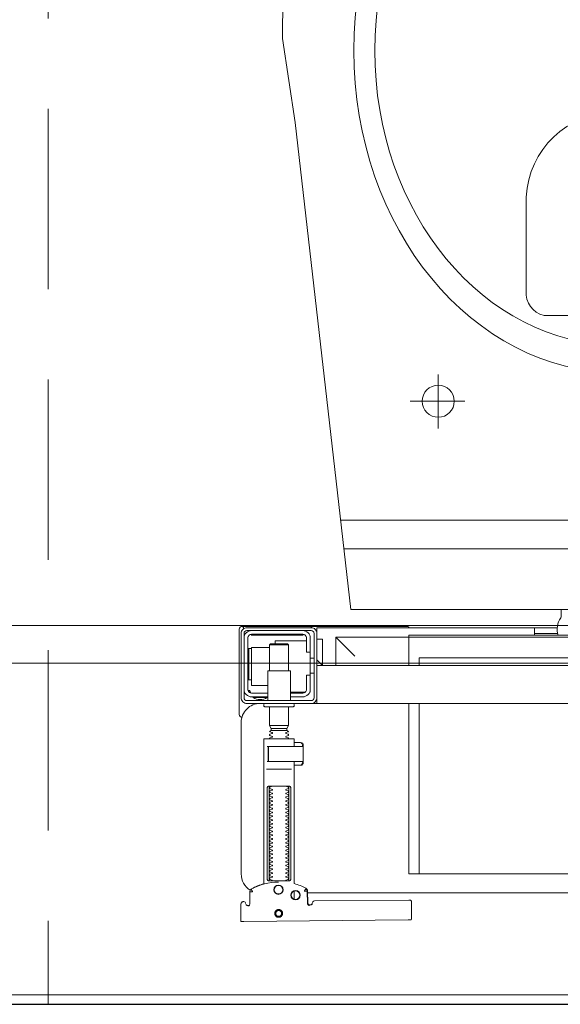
# Model space of a CAD drawing. Header units: millimetres. Extents: x 23192 to 177760, y -399809 to -79279.
# Tile 459 of 656: x 60384 to 60412, y -194641 to -194589. Entities that reach past the tile are written whole.
import ezdxf

# ---------------------------------------------------------------- set-up
doc = ezdxf.new("R2010")
doc.units = ezdxf.units.MM
doc.linetypes.add('DASHDOT', pattern=[25.4, 12.7, -6.35, 0, -6.35])
doc.linetypes.add('HIDDEN2', pattern=[4.7625, 3.175, -1.5875])
doc.layers.get('0').update_dxf_attribs({"lineweight": 0})
for name, color, linetype, lineweight in [('!! 0_ Istn-sciany', 3, 'Continuous', 30), ('!! 0_Osie', 1, 'DASHDOT', 13), ('!! 2 ZABUDOWA GK-MDF', 54, 'Continuous', 13), ('!! 2_wypos-sanitarne', 240, 'Continuous', 9), ('0-osie-liniA', 14, 'DASHDOT', 5)]:
    doc.layers.add(name, color=color, linetype=linetype, lineweight=lineweight)
doc.layers.add('!! 2_WYBURZENIA DO REMONTU', color=7, linetype='Continuous', lineweight=0, true_color=0x4d4d4d, plot=False)
doc.layers.add('!!_@ wypos sanit nd', color=7, linetype='Continuous', lineweight=0, plot=False)

# ---------------------------------------------------------------- blocks, each defined once
blk = doc.blocks.new('A$C5ec76950')
at = {"lineweight": 0}
for p, q in [((-142.1, 0), (-171.53, -257.05)), ((-142.1, 0), (142.1, 0)), ((142.1, 0), (171.53, -257.05)), ((-145.77, -32), (145.77, -32)), ((-147.48, -47), (147.48, -47)), ((-104.1, -109.84), (-104.1, -95.39)), ((95.9, -109.84), (95.9, -95.39)), ((-104.1, -109.84), (-118.2, -109.84)), ((-104.1, -109.84), (-89.27, -109.84)), ((-104.1, -109.84), (-104.1, -124.06)), ((95.9, -109.84), (81.8, -109.84)), ((95.9, -109.84), (110.73, -109.84)), ((95.9, -109.84), (95.9, -124.06)), ((-34.99, -155.14), (40.01, -155.14)), ((-44.4, -168.12), (-44.4, -217.67)), ((49.42, -168.12), (49.42, -217.67)), ((-171.53, -257.05), (-178.21, -301.4)), ((171.53, -257.05), (178.21, -301.4)), ((-178.21, -301.4), (-177.65, -346.92)), ((178.21, -301.4), (177.65, -346.92)), ((-141.95, -305), (-140.95, -305)), ((-177.65, -346.92), (-175.08, -360.84)), ((177.65, -346.92), (175.08, -360.84)), ((-175.08, -360.84), (-171.16, -375.27)), ((175.08, -360.84), (171.16, -375.27)), ((-171.16, -375.27), (-166.01, -389.33)), ((171.16, -375.27), (166.01, -389.33)), ((-166.01, -389.33), (-159.69, -402.91)), ((166.01, -389.33), (159.69, -402.91)), ((-159.69, -402.91), (-152.23, -415.93)), ((159.69, -402.91), (152.23, -415.93)), ((-152.23, -415.93), (-143.69, -428.28)), ((152.23, -415.93), (143.69, -428.28)), ((-143.69, -428.28), (-134.13, -439.88)), ((143.69, -428.28), (134.13, -439.88)), ((-134.13, -439.88), (-117.71, -455.96)), ((134.13, -439.88), (117.71, -455.96)), ((-117.71, -455.96), (-100.01, -469.4)), ((117.71, -455.96), (100.01, -469.4)), ((-100.01, -469.4), (-87.1, -477.25)), ((100.01, -469.4), (87.1, -477.25)), ((-87.1, -477.25), (-65.38, -487.74)), ((87.1, -477.25), (65.38, -487.74)), ((-65.38, -487.74), (-50.7, -492.46)), ((65.38, -487.74), (50.7, -492.46)), ((-50.7, -492.46), (-30.19, -497.25)), ((50.7, -492.46), (30.19, -497.25)), ((-30.19, -497.25), (-15.15, -499.23)), ((30.19, -497.25), (15.15, -499.23)), ((-15.15, -499.23), (0, -499.95)), ((15.15, -499.23), (0, -499.95))]:
    blk.add_line(p, q, dxfattribs=at)
for centre, radius, start, end in [((-32.44, -166.89), 12.02, 102.2339, 185.8899), ((37.46, -166.89), 12.02, 354.1101, 77.7661), ((2.51, -215.37), 46.97, 182.8022, 357.1978)]:
    blk.add_arc(centre, radius, start, end, dxfattribs=at)
for centre in [(-104.1, -109.84), (95.9, -109.84)]:
    blk.add_ellipse(centre, major_axis=(5.99, 5.99), ratio=1, start_param=5.497787, end_param=11.780972, dxfattribs=at)
for major_axis, ratio in [((0, -170), 0.823529), ((0, -155.45), 0.829092)]:
    blk.add_ellipse((0.54, -295), major_axis=major_axis, ratio=ratio, dxfattribs=at)
blk = doc.blocks.new('A$Cff2eaf8b')
for points in [[(0.16424, 0.07378), (0.16327, 0.07377), (0.16304, 0.07374), (0.16282, 0.07366), (0.16262, 0.07353), (0.16265, 0.07357), (0.16258, 0.07337), (0.16257, 0.07317, -0.157432), (0.16238, 0.07258), (0.1621, 0.07218, -0.241147), (0.16129, 0.07175), (0.1115, 0.07128), (0.11133, 0.07127), (0.11119, 0.07127), (0.11107, 0.07127), (0.11094, 0.07128), (0.11078, 0.0713), (0.11062, 0.07135), (0.11047, 0.07143), (0.11033, 0.07153), (0.11022, 0.07165), (0.11012, 0.07179), (0.11005, 0.07194), (0.11001, 0.0721), (0.10999, 0.07227), (0.10995, 0.08127), (0.11022, 0.08166)], [(0.19647, 0.0744), (0.19626, 0.07438), (0.19604, 0.0743), (0.19585, 0.07417), (0.19566, 0.07396, 0.132231), (0.19551, 0.07346), (0.19546, 0.06691)], [(0.19768, 0.0731, 0.415336), (0.19869, 0.07211)], [(0.19885, 0.07212), (0.19898, 0.07212), (0.19912, 0.07213), (0.19927, 0.07216), (0.1994, 0.07222), (0.19953, 0.07229), (0.19965, 0.07238), (0.19975, 0.07248), (0.20007, 0.07294, 0.158481), (0.20025, 0.07353)], [(0.18031, 0.06175, 0.125713), (0.19466, 0.06556, 0.121439), (0.19519, 0.06605, -0.262119), (0.2, 0.0575), (0.2, -0.0225, -0.414214), (0.19, -0.0325), (0.18751, -0.0325, 0.405519), (0.188, -0.032), (0.188, -0.0313, 0.414214), (0.1875, -0.0308), (0.1725, -0.0308, 0.414214), (0.172, -0.0313), (0.172, -0.032, 0.405519), (0.17249, -0.0325, 0.001664), (0.15993, -0.0325)], [(0.172, -0.00986), (0.172, -0.01366, 0.414214), (0.1722, -0.01386), (0.18462, -0.01386), (0.1878, -0.01386, 0.414214), (0.188, -0.01366), (0.188, 0.06267), (0.18885, 0.06292), (0.18969, 0.06319), (0.19052, 0.0635), (0.19134, 0.06382), (0.19215, 0.06417), (0.19295, 0.06454), (0.19374, 0.06494), (0.19456, 0.06538), (0.19464, 0.06544), (0.19473, 0.0655), (0.19481, 0.06557), (0.19488, 0.06564), (0.19495, 0.06572), (0.19502, 0.06581)], [(0.17647, 0.01114, 0.182836), (0.17636, 0.01123), (0.17515, 0.01163, 0.050055), (0.175, 0.0119), (0.175, 0.01218, 0.050055), (0.17515, 0.01244), (0.17636, 0.01285, 0.719897), (0.17636, 0.01323), (0.17515, 0.01363, 0.050055), (0.175, 0.0139), (0.175, 0.01418, 0.050055), (0.17515, 0.01444), (0.17636, 0.01485, 0.719897), (0.17636, 0.01523), (0.17515, 0.01563, 0.050055), (0.175, 0.0159), (0.175, 0.01618, 0.050055), (0.17515, 0.01644), (0.17636, 0.01685, 0.719897), (0.17636, 0.01723), (0.17515, 0.01763, 0.050055), (0.175, 0.0179), (0.175, 0.01818, 0.050055), (0.17515, 0.01844), (0.17636, 0.01885, 0.719897), (0.17636, 0.01923), (0.17515, 0.01963, 0.050055), (0.175, 0.0199), (0.175, 0.02018, 0.050055), (0.17515, 0.02044), (0.17636, 0.02085, 0.719897), (0.17636, 0.02123), (0.17515, 0.02163, 0.050055), (0.175, 0.0219), (0.175, 0.02218, 0.050055), (0.17515, 0.02244), (0.17636, 0.02285, 0.719897), (0.17636, 0.02323), (0.17515, 0.02363, 0.050055), (0.175, 0.0239), (0.175, 0.02418, 0.050055), (0.17515, 0.02444), (0.17636, 0.02485, 0.719897), (0.17636, 0.02523), (0.17515, 0.02563, 0.050055), (0.175, 0.0259), (0.175, 0.02618, 0.050055), (0.17515, 0.02644), (0.17636, 0.02685, 0.719897), (0.17636, 0.02723), (0.17515, 0.02763, 0.050055), (0.175, 0.0279), (0.175, 0.02818, 0.050055), (0.17515, 0.02844), (0.17636, 0.02885, 0.719897), (0.17636, 0.02923), (0.17515, 0.02963, 0.050055), (0.175, 0.0299), (0.175, 0.03018, 0.050055), (0.17515, 0.03044), (0.17636, 0.03085, 0.719897), (0.17636, 0.03123), (0.17515, 0.03163, 0.050055), (0.175, 0.0319), (0.175, 0.03218, 0.050055), (0.17515, 0.03244), (0.17636, 0.03285, 0.719897), (0.17636, 0.03323), (0.17515, 0.03363, 0.050055), (0.175, 0.0339), (0.175, 0.03418, 0.050055), (0.17515, 0.03444), (0.17636, 0.03485, 0.719897), (0.17636, 0.03523), (0.17515, 0.03563, 0.050055), (0.175, 0.0359), (0.175, 0.03618, 0.050055), (0.17515, 0.03644), (0.17636, 0.03685, 0.719897), (0.17636, 0.03723), (0.17515, 0.03763, 0.050055), (0.175, 0.0379), (0.175, 0.03818, 0.050055), (0.17515, 0.03844), (0.17636, 0.03885, 0.719897), (0.17636, 0.03923), (0.17515, 0.03963, 0.050055), (0.175, 0.0399), (0.175, 0.04018, 0.050055), (0.17515, 0.04044), (0.17636, 0.04085, 0.719897), (0.17636, 0.04123), (0.17515, 0.04163, 0.050055), (0.175, 0.0419), (0.175, 0.04218, 0.050055), (0.17515, 0.04244), (0.17636, 0.04285, 0.719897), (0.17636, 0.04323), (0.17515, 0.04363, 0.050055), (0.175, 0.0439), (0.175, 0.04418, 0.050055), (0.17515, 0.04444), (0.17636, 0.04485, 0.719897), (0.17636, 0.04523), (0.17515, 0.04563, 0.050055), (0.175, 0.0459), (0.175, 0.04618, 0.050055), (0.17515, 0.04644), (0.17636, 0.04685, 0.719897), (0.17636, 0.04723), (0.17515, 0.04763, 0.050055), (0.175, 0.0479), (0.175, 0.04818, 0.050055), (0.17515, 0.04844), (0.17636, 0.04885, 0.719897), (0.17636, 0.04923), (0.17515, 0.04963, 0.050055), (0.175, 0.0499), (0.175, 0.05018, 0.050055), (0.17515, 0.05044), (0.17636, 0.05085, 0.719897), (0.17636, 0.05123), (0.17515, 0.05163, 0.050055), (0.175, 0.0519), (0.175, 0.05218, 0.050055), (0.17515, 0.05244), (0.17636, 0.05285, 0.719897), (0.17636, 0.05323), (0.17515, 0.05363, 0.050055), (0.175, 0.0539), (0.175, 0.05418, 0.050055), (0.17515, 0.05444), (0.17636, 0.05485, 0.719897), (0.17636, 0.05523), (0.17515, 0.05563, 0.050055), (0.175, 0.0559), (0.175, 0.05618, 0.050055), (0.17515, 0.05644), (0.17636, 0.05685, 0.719897), (0.17636, 0.05723), (0.17515, 0.05763, 0.050055), (0.175, 0.0579), (0.175, 0.05818, 0.050055), (0.17515, 0.05844), (0.17636, 0.05885, 0.719897), (0.17636, 0.05923), (0.17515, 0.05963, 0.050055), (0.175, 0.0599), (0.175, 0.06018, 0.050055), (0.17515, 0.06044), (0.17636, 0.06085, 0.474594), (0.17647, 0.06114)], [(0.18353, 0.06114, 0.474594), (0.18364, 0.06085), (0.18485, 0.06044, 0.050055), (0.185, 0.06018), (0.185, 0.0599, 0.050055), (0.18485, 0.05963), (0.18364, 0.05923, 0.719897), (0.18364, 0.05885), (0.18485, 0.05844, 0.050055), (0.185, 0.05818), (0.185, 0.0579, 0.050055), (0.18485, 0.05763), (0.18364, 0.05723, 0.719897), (0.18364, 0.05685), (0.18485, 0.05644, 0.050055), (0.185, 0.05618), (0.185, 0.0559, 0.050055), (0.18485, 0.05563), (0.18364, 0.05523, 0.719897), (0.18364, 0.05485), (0.18485, 0.05444, 0.050055), (0.185, 0.05418), (0.185, 0.0539, 0.050055), (0.18485, 0.05363), (0.18364, 0.05323, 0.719897), (0.18364, 0.05285), (0.18485, 0.05244, 0.050055), (0.185, 0.05218), (0.185, 0.0519, 0.050055), (0.18485, 0.05163), (0.18364, 0.05123, 0.719897), (0.18364, 0.05085), (0.18485, 0.05044, 0.050055), (0.185, 0.05018), (0.185, 0.0499, 0.050055), (0.18485, 0.04963), (0.18364, 0.04923, 0.719897), (0.18364, 0.04885), (0.18485, 0.04844, 0.050055), (0.185, 0.04818), (0.185, 0.0479, 0.050055), (0.18485, 0.04763), (0.18364, 0.04723, 0.719897), (0.18364, 0.04685), (0.18485, 0.04644, 0.050055), (0.185, 0.04618), (0.185, 0.0459, 0.050055), (0.18485, 0.04563), (0.18364, 0.04523, 0.719897), (0.18364, 0.04485), (0.18485, 0.04444, 0.050055), (0.185, 0.04418), (0.185, 0.0439, 0.050055), (0.18485, 0.04363), (0.18364, 0.04323, 0.719897), (0.18364, 0.04285), (0.18485, 0.04244, 0.050055), (0.185, 0.04218), (0.185, 0.0419, 0.050055), (0.18485, 0.04163), (0.18364, 0.04123, 0.719897), (0.18364, 0.04085), (0.18485, 0.04044, 0.050055), (0.185, 0.04018), (0.185, 0.0399, 0.050055), (0.18485, 0.03963), (0.18364, 0.03923, 0.719897), (0.18364, 0.03885), (0.18485, 0.03844, 0.050055), (0.185, 0.03818), (0.185, 0.0379, 0.050055), (0.18485, 0.03763), (0.18364, 0.03723, 0.719897), (0.18364, 0.03685), (0.18485, 0.03644, 0.050055), (0.185, 0.03618), (0.185, 0.0359, 0.050055), (0.18485, 0.03563), (0.18364, 0.03523, 0.719897), (0.18364, 0.03485), (0.18485, 0.03444, 0.050055), (0.185, 0.03418), (0.185, 0.0339, 0.050055), (0.18485, 0.03363), (0.18364, 0.03323, 0.719897), (0.18364, 0.03285), (0.18485, 0.03244, 0.050055), (0.185, 0.03218), (0.185, 0.0319, 0.050055), (0.18485, 0.03163), (0.18364, 0.03123, 0.719897), (0.18364, 0.03085), (0.18485, 0.03044, 0.050055), (0.185, 0.03018), (0.185, 0.0299, 0.050055), (0.18485, 0.02963), (0.18364, 0.02923, 0.719897), (0.18364, 0.02885), (0.18485, 0.02844, 0.050055), (0.185, 0.02818), (0.185, 0.0279, 0.050055), (0.18485, 0.02763), (0.18364, 0.02723, 0.719897), (0.18364, 0.02685), (0.18485, 0.02644, 0.050055), (0.185, 0.02618), (0.185, 0.0259, 0.050055), (0.18485, 0.02563), (0.18364, 0.02523, 0.719897), (0.18364, 0.02485), (0.18485, 0.02444, 0.050055), (0.185, 0.02418), (0.185, 0.0239, 0.050055), (0.18485, 0.02363), (0.18364, 0.02323, 0.719897), (0.18364, 0.02285), (0.18485, 0.02244, 0.050055), (0.185, 0.02218), (0.185, 0.0219, 0.050055), (0.18485, 0.02163), (0.18364, 0.02123, 0.719897), (0.18364, 0.02085), (0.18485, 0.02044, 0.050055), (0.185, 0.02018), (0.185, 0.0199, 0.050055), (0.18485, 0.01963), (0.18364, 0.01923, 0.719897), (0.18364, 0.01885), (0.18485, 0.01844, 0.050055), (0.185, 0.01818), (0.185, 0.0179, 0.050055), (0.18485, 0.01763), (0.18364, 0.01723, 0.719897), (0.18364, 0.01685), (0.18485, 0.01644, 0.050055), (0.185, 0.01618), (0.185, 0.0159, 0.050055), (0.18485, 0.01563), (0.18364, 0.01523, 0.719897), (0.18364, 0.01485), (0.18485, 0.01444, 0.050055), (0.185, 0.01418), (0.185, 0.0139, 0.050055), (0.18485, 0.01363), (0.18364, 0.01323, 0.719897), (0.18364, 0.01285), (0.18485, 0.01244, 0.050055), (0.185, 0.01218), (0.185, 0.0119, 0.050055), (0.18485, 0.01163), (0.18364, 0.01123, 0.182836), (0.18353, 0.01114)], [(0.18575, -0.00966), (0.18575, -0.00207), (0.18572, -0.00196), (0.18564, -0.00189), (0.18554, -0.00186), (0.18565, -0.00188), (0.18573, -0.00194), (0.18577, -0.00204), (0.18577, -0.00966), (0.18574, -0.00977), (0.18566, -0.00984), (0.18547, -0.00986), (0.18558, -0.00981), (0.18563, -0.00966), (0.18563, -0.00206), (0.18557, -0.00191), (0.18547, -0.00186), (0.16743, -0.00186, 0.414214), (0.16723, -0.00206), (0.16723, -0.00966, 0.414214), (0.16743, -0.00986), (0.18547, -0.00986)], [(0.18555, -0.00986, 0.414213), (0.18575, -0.00966), (0.18575, -0.00207), (0.18575, -0.00966), (0.18572, -0.00977), (0.18564, -0.00984), (0.18554, -0.00986)], [(0.175, -0.01382), (0.175, -0.01406, -0.050055), (0.17515, -0.01432), (0.17636, -0.01473, -0.719897), (0.17636, -0.01511), (0.17515, -0.01552, -0.050055), (0.175, -0.01578), (0.175, -0.01606, -0.050055), (0.17515, -0.01632), (0.17636, -0.01673, -0.719897), (0.17636, -0.01711), (0.17515, -0.01752, -0.050055), (0.175, -0.01778), (0.1759, -0.0183), (0.1759, -0.01936), (0.175, -0.02092), (0.175, -0.0308)], [(0.185, -0.01382), (0.185, -0.01406, 0.050055), (0.18485, -0.01432), (0.18364, -0.01473, 0.719897), (0.18364, -0.01511), (0.18485, -0.01552, 0.050055), (0.185, -0.01578), (0.185, -0.01606, 0.050055), (0.18485, -0.01632), (0.18364, -0.01673, 0.719897), (0.18364, -0.01711), (0.18485, -0.01752, 0.050055), (0.185, -0.01778), (0.1841, -0.0183), (0.1841, -0.01936), (0.185, -0.02092), (0.185, -0.0308)], [(0.2001, -0.02534, 0.126559), (0.19961, -0.02525)], [(0.20099, -0.02671, 0.198909), (0.20055, -0.02564, 0.091301), (0.2001, -0.02534)], [(0.16379, -0.0385), (0.1635, -0.0385), (0.1635, -0.04, -0.414214), (0.1675, -0.036), (0.174, -0.036)], [(0.174, -0.034), (0.174, -0.0493, 0.414214), (0.1745, -0.0498), (0.1855, -0.0498, 0.414214), (0.186, -0.0493), (0.186, -0.034)], [(0.19375, -0.03562, 0.119096), (0.19, -0.03454, 0.119096), (0.18625, -0.03562)], [(0.19375, -0.036), (0.19375, -0.03562), (0.18625, -0.03562), (0.18625, -0.036), (0.1945, -0.036, -0.414214), (0.1985, -0.04)], [(0.174, -0.038), (0.1675, -0.038, 0.414214), (0.1655, -0.04), (0.1655, -0.0475), (0.1635, -0.0475), (0.1635, -0.067, 0.414214), (0.1675, -0.071)], [(0.1635, -0.0595), (0.1655, -0.0595), (0.1655, -0.067, 0.414214), (0.1675, -0.069), (0.1945, -0.069, 0.414214), (0.1965, -0.067), (0.1965, -0.04, 0.414214), (0.1945, -0.038), (0.186, -0.038)], [(0.1945, -0.04497), (0.19515, -0.04496), (0.19542, -0.04496), (0.1956, -0.04496), (0.19566, -0.04496, 0.116465), (0.19589, -0.0449), (0.196, -0.04485), (0.196, -0.06155), (0.19589, -0.0615, 0.116465), (0.19566, -0.06144), (0.19542, -0.06144), (0.19515, -0.06144), (0.1945, -0.06143)], [(0.1945, -0.071, 0.414214), (0.1985, -0.067)], [(-0.04, -0.0685), (-0.03255, -0.0685, 0.236962), (-0.03118, -0.07775, -0.154353), (-0.031, -0.07832), (-0.031, -0.08218), (0.031, -0.08218), (0.031, -0.07832, -0.154353), (0.03118, -0.07775, 0.236962), (0.03255, -0.0685), (0.04, -0.0685)], [(0.11124, -0.0725), (0.11142, -0.07274), (0.11165, -0.07293), (0.11192, -0.07308), (0.1122, -0.07317), (0.1125, -0.0732), (0.1623, -0.0732, 0.326231), (0.16325, -0.0725)], [(0.1987, -0.07216, 0.000114), (0.1987, -0.07216, 0.517015), (0.20003, -0.07309), (0.19993, -0.07313), (0.19983, -0.07315), (0.19971, -0.07318), (0.19958, -0.07319), (0.19948, -0.07319), (0.19903, -0.07319), (0.19841, -0.07319), (0.19771, -0.07319), (0.16427, -0.07319), (0.16392, -0.07319), (0.16356, -0.07319), (0.16323, -0.07319), (0.16293, -0.07319), (0.16269, -0.07319), (0.16249, -0.07319), (0.16236, -0.07319)], [(0.2001, -0.07306, 0.091301), (0.20055, -0.07276, 0.198909), (0.20099, -0.0717)]]:
    blk.add_lwpolyline(points, format="xyb")
for points in [[(0.19864, 0.08252), (0.11173, 0.08169)], [(0.20013, 0.08252), (0.20025, 0.07353)], [(0.16386, 0.07389), (0.16409, 0.07384), (0.16425, 0.07378), (0.1644, 0.07368), (0.16452, 0.07356), (0.16463, 0.07342), (0.16471, 0.07326), (0.16476, 0.07309), (0.16478, 0.07292), (0.16496, 0.06636), (0.16497, 0.06624), (0.16498, 0.06614), (0.165, 0.06604), (0.16503, 0.06594), (0.16507, 0.06584), (0.16511, 0.06575), (0.16516, 0.06566), (0.16521, 0.06557), (0.16527, 0.06549), (0.16534, 0.0654), (0.16542, 0.06533), (0.1655, 0.06526), (0.16558, 0.06519), (0.16567, 0.06513), (0.16576, 0.06508), (0.16651, 0.0647), (0.16726, 0.06433), (0.16803, 0.06399), (0.16881, 0.06367), (0.1696, 0.06337), (0.17039, 0.06309), (0.17119, 0.06284), (0.172, 0.0626), (0.172, -0.00186)], [(0.1651, 0.06653), (0.16492, 0.07312), (0.1649, 0.07329), (0.16485, 0.07345), (0.16478, 0.07361), (0.16467, 0.07374), (0.16455, 0.07386), (0.16441, 0.07396), (0.16425, 0.07403), (0.16409, 0.07408), (0.16391, 0.07409)], [(0.19757, 0.07355), (0.19749, 0.07368), (0.19738, 0.0738), (0.19726, 0.0739), (0.19713, 0.07399), (0.19698, 0.07405), (0.19683, 0.07408), (0.19667, 0.07409), (0.19577, 0.07408)], [(0.172, 0.07087), (0.172, 0.06656)], [(0.16493, 0.0675), (-0.16477, 0.0675)], [(-0.11847, -0.0325), (-0.11847, 0.0575), (0.11153, 0.0575), (0.11153, -0.0325)], [(0.10602, 0.0575), (0.10602, -0.0325)], [(0.17483, 0.06014), (0.17483, 0.01214)], [(0.18523, 0.01214), (0.18523, 0.06014)], [(0.16811, -0.00015), (0.16776, -0.00056), (0.16776, -0.00022), (0.16779, -0.00011), (0.16786, -0.00004), (0.16797, 0), (0.1681, 0.00001), (0.16822, 0.00001), (0.16841, 0.00003), (0.16887, 0.00014), (0.172, 0.00014)], [(0.16848, 0.00006), (0.16856, 0.00012), (0.16876, 0.00014)], [(0.18662, 0.00214), (0.17345, 0.00214)], [(0.16732, -0.0019), (0.16732, -0.00074), (0.16736, -0.00062), (0.16746, -0.00054), (0.16767, -0.00049)], [(0.16751, -0.00165), (0.16754, -0.00139), (0.16766, -0.00086)], [(0.17371, -0.00186), (0.18481, -0.00186), (0.18637, -0.00186)], [(0.16767, -0.01124), (0.16755, -0.01122), (0.16746, -0.01119), (0.16737, -0.01112), (0.16732, -0.01098), (0.16732, -0.00983)], [(0.16766, -0.01087), (0.16754, -0.01033), (0.16751, -0.01008)], [(0.18558, -0.00986), (0.18637, -0.00986)], [(0.172, -0.01186), (0.16887, -0.01186), (0.16841, -0.01176), (0.16831, -0.01174), (0.16819, -0.01174), (0.16806, -0.01173), (0.16794, -0.01172), (0.16783, -0.01166), (0.16776, -0.01151), (0.16776, -0.01117), (0.16811, -0.01157)], [(0.16876, -0.01186), (0.16866, -0.01186), (0.16848, -0.01178)], [(0.1759, -0.0183), (0.1841, -0.0183)], [(0.1841, -0.01936), (0.1759, -0.01936)], [(0.185, -0.02092), (0.175, -0.02092)], [(0.19962, -0.02522), (0.19976, -0.02523), (0.19987, -0.02526), (0.20001, -0.0253)], [(0.20099, -0.02671), (0.20099, -0.0717)], [(-0.16, -0.0355), (-0.16, -0.0325), (0.16, -0.0325), (0.16, -0.0355)], [(0.16, -0.0485), (0.16, -0.0365)], [(0.1635, -0.0475), (0.1635, -0.04)], [(0.174, -0.0385), (0.16618, -0.0385)], [(0.167, -0.03806), (0.16693, -0.03815), (0.16687, -0.03825), (0.16681, -0.03837), (0.16675, -0.0385)], [(0.19499, -0.03806), (0.19506, -0.03814), (0.19512, -0.03823), (0.19517, -0.03833), (0.19521, -0.03842), (0.19525, -0.03853), (0.19528, -0.03863), (0.19531, -0.03874), (0.19533, -0.03885), (0.19535, -0.03896), (0.19537, -0.03907), (0.19538, -0.03917), (0.19539, -0.03927), (0.19537, -0.03937), (0.19547, -0.0394), (0.19557, -0.0394), (0.19567, -0.0394), (0.19578, -0.0394), (0.19589, -0.0394), (0.19612, -0.0394), (0.19616, -0.0393), (0.19615, -0.03919), (0.19613, -0.03907), (0.19609, -0.03894), (0.19605, -0.03882), (0.19594, -0.03861)], [(0.186, -0.042), (0.1945, -0.042), (0.1945, -0.062), (0.185, -0.062)], [(0.19591, -0.04489), (0.19602, -0.04489), (0.19615, -0.04489), (0.19632, -0.04489), (0.1965, -0.04489)], [(0.1615, -0.0485), (0.1635, -0.0485)], [(0.175, -0.0498), (0.175, -0.06346), (0.1755, -0.06396), (0.1845, -0.06396), (0.185, -0.06346), (0.185, -0.0498)], [(0.16, -0.0555), (0.157, -0.0525), (0.16, -0.0525), (-0.16, -0.0525), (-0.157, -0.0525), (-0.16, -0.0555)], [(0.10602, -0.0525), (0.10602, -0.05658), (-0.11847, -0.05658)], [(0.11153, -0.0525), (0.11153, -0.0675), (0.15, -0.0675)], [(0.14, -0.0575), (0.15, -0.0675), (0.15, -0.0525)], [(0.16, -0.0665), (0.157, -0.0665), (0.157, -0.0525)], [(0.1615, -0.0565), (0.1635, -0.0565)], [(0.1965, -0.06151), (0.19632, -0.06151), (0.19615, -0.06151), (0.19602, -0.06151), (0.19591, -0.06151)], [(0.1655, -0.0655), (0.182, -0.0655), (0.182, -0.06396)], [(0.185, -0.06346), (0.175, -0.06346)], [(0.03283, -0.0695), (0.045, -0.0695)], [(0.16, -0.0695), (0.16, -0.0725), (0.03305, -0.0725)], [(0.045, -0.0685), (0.045, -0.0725)], [(0.16721, -0.0685), (0.19466, -0.0685), (0.19478, -0.0685)], [(0.17, -0.069), (0.17, -0.0685)], [(0.174, -0.069), (0.174, -0.0685)]]:
    blk.add_lwpolyline(points)
for points in [[(0.18024, 0.0763), (0.18044, 0.07631), (0.18064, 0.07634), (0.18083, 0.07639), (0.18102, 0.07646), (0.1812, 0.07655), (0.18138, 0.07665), (0.18154, 0.07677), (0.18168, 0.07691), (0.18182, 0.07706), (0.18193, 0.07722), (0.18204, 0.0774), (0.18212, 0.07758), (0.18219, 0.07777), (0.18223, 0.07796), (0.18226, 0.07816), (0.18227, 0.07836), (0.18226, 0.07857), (0.18223, 0.07876), (0.18217, 0.07896), (0.18211, 0.07915), (0.18202, 0.07933), (0.18191, 0.0795), (0.18179, 0.07966), (0.18165, 0.07981), (0.1815, 0.07994), (0.18134, 0.08006), (0.18117, 0.08016), (0.18099, 0.08024), (0.1808, 0.08031), (0.1806, 0.08036), (0.1804, 0.08038), (0.1802, 0.08039), (0.18, 0.08038), (0.1798, 0.08035), (0.17961, 0.0803), (0.17942, 0.08023), (0.17924, 0.08014), (0.17907, 0.08004), (0.17891, 0.07992), (0.17876, 0.07978), (0.17863, 0.07963), (0.17851, 0.07947), (0.17841, 0.07929), (0.17832, 0.07911), (0.17826, 0.07892), (0.17821, 0.07872), (0.17818, 0.07853), (0.17817, 0.07832), (0.17819, 0.07812), (0.17822, 0.07793), (0.17827, 0.07773), (0.17834, 0.07754), (0.17842, 0.07736), (0.17853, 0.07719), (0.17865, 0.07703), (0.17879, 0.07688), (0.17894, 0.07675), (0.1791, 0.07663), (0.17927, 0.07653), (0.17946, 0.07645), (0.17965, 0.07638), (0.17984, 0.07633), (0.18004, 0.07631)], [(0.18023, 0.07679), (0.18038, 0.0768), (0.18053, 0.07682), (0.18068, 0.07686), (0.18082, 0.07691), (0.18096, 0.07698), (0.18109, 0.07706), (0.18121, 0.07715), (0.18132, 0.07725), (0.18143, 0.07737), (0.18151, 0.07749), (0.18159, 0.07762), (0.18166, 0.07776), (0.18171, 0.0779), (0.18174, 0.07805), (0.18176, 0.0782), (0.18177, 0.07835), (0.18176, 0.0785), (0.18174, 0.07866), (0.1817, 0.0788), (0.18164, 0.07895), (0.18158, 0.07908), (0.1815, 0.07921), (0.18141, 0.07933), (0.1813, 0.07944), (0.18119, 0.07955), (0.18107, 0.07964), (0.18093, 0.07971), (0.1808, 0.07978), (0.18065, 0.07983), (0.18051, 0.07986), (0.18036, 0.07988), (0.1802, 0.07989), (0.18005, 0.07988), (0.1799, 0.07986), (0.17975, 0.07982), (0.17961, 0.07976), (0.17947, 0.0797), (0.17935, 0.07962), (0.17922, 0.07953), (0.17911, 0.07942), (0.17901, 0.07931), (0.17892, 0.07919), (0.17884, 0.07906), (0.17878, 0.07892), (0.17873, 0.07877), (0.1787, 0.07863), (0.17867, 0.07848), (0.17867, 0.07832), (0.17868, 0.07817), (0.1787, 0.07802), (0.17874, 0.07787), (0.17879, 0.07773), (0.17886, 0.07759), (0.17894, 0.07746), (0.17903, 0.07734), (0.17913, 0.07723), (0.17925, 0.07713), (0.17937, 0.07704), (0.1795, 0.07696), (0.17964, 0.0769), (0.17978, 0.07685), (0.17993, 0.07682), (0.18008, 0.07679)], [(0.16587, 0.06536), (0.16582, 0.06538), (0.16577, 0.06542), (0.16573, 0.06545), (0.16568, 0.06549), (0.16563, 0.06553), (0.16558, 0.06558), (0.16553, 0.06563), (0.16548, 0.06568), (0.16544, 0.06573), (0.1654, 0.06579), (0.16536, 0.06585), (0.16532, 0.06591), (0.16529, 0.06597), (0.16526, 0.06603), (0.16523, 0.0661), (0.16521, 0.06616), (0.16519, 0.06623), (0.16517, 0.06629), (0.16515, 0.06636), (0.16514, 0.06642), (0.16514, 0.06648), (0.16513, 0.06654), (0.16513, 0.06659), (0.16518, 0.06661), (0.16643, 0.06666), (0.16648, 0.06666), (0.16654, 0.06666), (0.16659, 0.06668), (0.16664, 0.06665), (0.16661, 0.06661), (0.16658, 0.06656), (0.16655, 0.06651), (0.16652, 0.06645), (0.16594, 0.06536)], [(0.18533, 0.06114), (0.18541, 0.06113), (0.1855, 0.06112), (0.18559, 0.06111), (0.18567, 0.06108), (0.18575, 0.06105), (0.18583, 0.06101), (0.18591, 0.06096), (0.18597, 0.0609), (0.18604, 0.06084), (0.18609, 0.06076), (0.18615, 0.06068), (0.18619, 0.06058), (0.18623, 0.06048), (0.18625, 0.06037), (0.18627, 0.06025), (0.18628, 0.06014), (0.18628, 0.01214), (0.18627, 0.01202), (0.18625, 0.01191), (0.18623, 0.0118), (0.18619, 0.01169), (0.18615, 0.0116), (0.18609, 0.01151), (0.18604, 0.01144), (0.18597, 0.01137), (0.18591, 0.01131), (0.18583, 0.01126), (0.18575, 0.01122), (0.18567, 0.01119), (0.18559, 0.01117), (0.1855, 0.01115), (0.18541, 0.01114), (0.18533, 0.01114), (0.17475, 0.01114), (0.17466, 0.01114), (0.17457, 0.01115), (0.17449, 0.01117), (0.1744, 0.01119), (0.17432, 0.01122), (0.17424, 0.01126), (0.17416, 0.01131), (0.17409, 0.01137), (0.17403, 0.01144), (0.17397, 0.01151), (0.17392, 0.0116), (0.17387, 0.01169), (0.17384, 0.0118), (0.17381, 0.01191), (0.17379, 0.01202), (0.17379, 0.01214), (0.17379, 0.06014), (0.17379, 0.06025), (0.17381, 0.06037), (0.17384, 0.06048), (0.17387, 0.06058), (0.17392, 0.06068), (0.17397, 0.06076), (0.17403, 0.06084), (0.17409, 0.0609), (0.17416, 0.06096), (0.17424, 0.06101), (0.17432, 0.06105), (0.1744, 0.06108), (0.17449, 0.06111), (0.17457, 0.06112), (0.17466, 0.06113), (0.17475, 0.06114)], [(-0.11847, -0.0685), (0.11153, -0.0685), (0.11153, -0.0675), (-0.11847, -0.0675)]]:
    blk.add_lwpolyline(points, close=True)
for points in [[(0.19546, 0.0669), (0.19546, 0.0669), (0.19546, 0.0669), (0.19546, 0.06691), (0.19546, 0.06691), (0.19546, 0.06691), (0.19546, 0.06691), (0.19546, 0.06691), (0.19546, 0.06691), (0.19546, 0.06691), (0.19546, 0.06691), (0.19546, 0.06691), (0.19546, 0.06691), (0.19546, 0.06691), (0.19546, 0.06691), (0.19546, 0.06691), (0.19546, 0.06691), (0.19546, 0.06691), (0.19546, 0.06691), (0.19546, 0.06691), (0.19546, 0.0669), (0.19546, 0.0669), (0.19546, 0.0669), (0.19546, 0.0669), (0.19546, 0.0669), (0.19546, 0.0669), (0.19546, 0.0669), (0.19546, 0.0669), (0.19546, 0.0669), (0.19546, 0.0669), (0.19546, 0.0669), (0.19546, 0.0669), (0.19546, 0.0669), (0.19546, 0.0669), (0.19546, 0.0669), (0.19546, 0.0669), (0.19545, 0.0669), (0.19545, 0.06691), (0.19545, 0.06691), (0.19545, 0.06691), (0.19545, 0.06691), (0.19545, 0.06691), (0.19545, 0.06691), (0.19545, 0.06691), (0.19545, 0.06691), (0.19544, 0.06691), (0.19544, 0.06691), (0.19544, 0.0669), (0.19544, 0.0669), (0.19544, 0.0669), (0.19543, 0.0669), (0.19543, 0.0669), (0.19543, 0.0669), (0.19543, 0.0669), (0.19543, 0.0669), (0.19543, 0.0669), (0.19543, 0.0669), (0.19542, 0.0669), (0.19542, 0.0669), (0.19542, 0.0669), (0.19542, 0.0669), (0.19542, 0.0669), (0.19541, 0.0669), (0.19541, 0.0669), (0.19541, 0.0669), (0.19541, 0.0669), (0.19541, 0.0669), (0.1954, 0.0669), (0.1954, 0.0669), (0.1954, 0.0669), (0.19539, 0.0669), (0.19539, 0.0669), (0.19539, 0.0669), (0.19537, 0.06691), (0.19537, 0.06691), (0.19537, 0.06691), (0.19536, 0.06691), (0.19536, 0.06691), (0.19535, 0.06691), (0.19535, 0.06691), (0.19534, 0.06691), (0.19534, 0.06691), (0.19533, 0.06691), (0.19533, 0.06691), (0.19532, 0.06691), (0.19532, 0.06691), (0.19531, 0.06691), (0.19531, 0.06691), (0.1953, 0.06691), (0.19529, 0.06691), (0.19529, 0.06691), (0.19528, 0.06691), (0.19527, 0.06691), (0.19527, 0.06691), (0.19526, 0.06691), (0.19525, 0.06691), (0.19524, 0.06691), (0.19523, 0.06691), (0.19523, 0.06691), (0.19522, 0.06691), (0.19521, 0.06691), (0.1952, 0.06691), (0.19519, 0.06691), (0.19518, 0.06691), (0.19517, 0.06691), (0.19516, 0.06691), (0.19515, 0.06691), (0.19514, 0.06691), (0.19513, 0.06691), (0.19512, 0.06691), (0.19511, 0.06691), (0.1951, 0.06691), (0.19509, 0.06691), (0.19508, 0.06691), (0.19507, 0.06691), (0.19506, 0.06691), (0.19505, 0.06691), (0.19504, 0.06691), (0.19503, 0.06691), (0.19502, 0.06691), (0.19501, 0.06691), (0.19499, 0.06691), (0.19498, 0.06691), (0.19497, 0.06691), (0.19496, 0.06691), (0.19495, 0.06691), (0.19494, 0.06692), (0.19492, 0.06692), (0.19491, 0.06692), (0.1949, 0.06692), (0.19489, 0.06692), (0.19487, 0.06692), (0.19486, 0.06692), (0.19485, 0.06692), (0.19484, 0.06692), (0.19482, 0.06692), (0.19481, 0.06692), (0.19469, 0.06692), (0.19464, 0.06692), (0.19459, 0.06692), (0.19456, 0.06692), (0.19453, 0.06692), (0.19451, 0.06692), (0.19448, 0.06692), (0.19445, 0.06692), (0.19443, 0.06692), (0.1944, 0.06692), (0.19438, 0.06692), (0.19435, 0.06692), (0.19433, 0.06692), (0.1943, 0.06692), (0.19428, 0.06692), (0.19427, 0.06692), (0.19425, 0.06692), (0.19423, 0.06692), (0.19422, 0.06692), (0.19421, 0.06692), (0.19419, 0.06692), (0.19418, 0.06692), (0.19418, 0.06692), (0.19417, 0.06692), (0.19416, 0.06692), (0.19416, 0.06692), (0.19415, 0.06692), (0.19415, 0.06693), (0.19414, 0.06693), (0.19414, 0.06693), (0.19413, 0.06693), (0.19413, 0.06693), (0.19412, 0.06693), (0.19412, 0.06693), (0.19411, 0.06693), (0.19411, 0.06693), (0.19411, 0.06692), (0.1941, 0.06692), (0.1941, 0.06692), (0.1941, 0.06692), (0.19409, 0.06692), (0.19409, 0.06692), (0.19409, 0.06692), (0.19408, 0.06692), (0.19408, 0.06692), (0.19408, 0.06692), (0.19407, 0.06692), (0.19407, 0.06692), (0.19406, 0.06692), (0.19406, 0.06692), (0.19406, 0.06692), (0.19406, 0.06692), (0.19405, 0.06692), (0.19405, 0.06692), (0.19405, 0.06692), (0.19405, 0.06692), (0.19404, 0.06693), (0.19404, 0.06693), (0.19404, 0.06693), (0.19403, 0.06693), (0.19403, 0.06693), (0.19402, 0.06693), (0.19402, 0.06694), (0.19402, 0.06694), (0.19401, 0.06694), (0.19401, 0.06694), (0.19401, 0.06694), (0.194, 0.06694), (0.194, 0.06694), (0.194, 0.06694), (0.194, 0.06694), (0.194, 0.06694), (0.194, 0.06694), (0.19399, 0.06694), (0.19399, 0.06694), (0.19399, 0.06694), (0.19399, 0.06694), (0.19399, 0.06694), (0.19399, 0.06694), (0.19399, 0.06694), (0.19398, 0.06694), (0.19398, 0.06694), (0.19398, 0.06694), (0.19398, 0.06693), (0.19398, 0.06693), (0.19397, 0.06693), (0.19397, 0.06693), (0.19397, 0.06693), (0.19397, 0.06693), (0.19397, 0.06692), (0.19397, 0.06692), (0.19397, 0.06692), (0.19397, 0.06692), (0.19397, 0.06692), (0.19397, 0.06691), (0.19397, 0.06691), (0.19397, 0.06691), (0.19397, 0.06691), (0.19397, 0.0669), (0.19397, 0.0669), (0.19397, 0.0669), (0.19397, 0.0669), (0.19397, 0.0669), (0.19397, 0.06689), (0.19397, 0.06689), (0.19397, 0.06689), (0.19397, 0.06689), (0.19397, 0.06689), (0.19397, 0.06688), (0.19397, 0.06688), (0.19398, 0.06688), (0.19398, 0.06688), (0.19398, 0.06688), (0.19398, 0.06687), (0.19399, 0.06687), (0.19399, 0.06687), (0.19399, 0.06687), (0.194, 0.06686), (0.194, 0.06686), (0.19401, 0.06685), (0.19401, 0.06685), (0.19401, 0.06685), (0.19402, 0.06684), (0.19402, 0.06684), (0.19402, 0.06684), (0.19402, 0.06683), (0.19403, 0.06683), (0.19403, 0.06683), (0.19403, 0.06682), (0.19403, 0.06682), (0.19403, 0.06682), (0.19403, 0.06681), (0.19403, 0.06681), (0.19404, 0.06681), (0.19404, 0.06681), (0.19404, 0.0668), (0.19404, 0.0668), (0.19404, 0.0668), (0.19404, 0.06679), (0.19405, 0.06679), (0.19405, 0.06679), (0.19405, 0.06678), (0.19405, 0.06678), (0.19405, 0.06677), (0.19406, 0.06677), (0.19406, 0.06677), (0.19406, 0.06676), (0.19406, 0.06676), (0.19407, 0.06675), (0.19407, 0.06675), (0.19407, 0.06674), (0.19408, 0.06673), (0.19408, 0.06672), (0.19409, 0.06671), (0.1941, 0.0667), (0.1941, 0.06669), (0.19411, 0.06668), (0.19412, 0.06666), (0.19414, 0.06663), (0.19416, 0.06659), (0.19418, 0.06655), (0.19419, 0.06653), (0.1942, 0.06652), (0.19421, 0.0665), (0.19422, 0.06648), (0.19423, 0.06646), (0.19433, 0.06627), (0.19434, 0.06626), (0.19435, 0.06624), (0.19436, 0.06622), (0.19437, 0.06621), (0.19438, 0.06619), (0.19439, 0.06618), (0.1944, 0.06616), (0.1944, 0.06614), (0.19441, 0.06613), (0.19442, 0.06611), (0.19443, 0.0661), (0.19444, 0.06608), (0.19445, 0.06607), (0.19445, 0.06605), (0.19446, 0.06604), (0.19447, 0.06603), (0.19448, 0.06601), (0.19448, 0.066), (0.19449, 0.06598), (0.1945, 0.06597), (0.19451, 0.06596), (0.19451, 0.06595), (0.19452, 0.06593), (0.19453, 0.06592), (0.19453, 0.06591), (0.19454, 0.0659), (0.19455, 0.06588), (0.19455, 0.06587), (0.19456, 0.06586), (0.19457, 0.06585), (0.19457, 0.06584), (0.19458, 0.06583), (0.19458, 0.06582), (0.19459, 0.06581), (0.19459, 0.0658), (0.1946, 0.06579), (0.1946, 0.06578), (0.19461, 0.06577), (0.19461, 0.06576), (0.19462, 0.06575), (0.19462, 0.06574), (0.19463, 0.06573), (0.19463, 0.06572), (0.19464, 0.06572), (0.19464, 0.06571), (0.19464, 0.0657), (0.19465, 0.06569), (0.19465, 0.06569), (0.19466, 0.06568), (0.19466, 0.06567), (0.19466, 0.06567), (0.19467, 0.06566), (0.19467, 0.06566), (0.19467, 0.06565), (0.19467, 0.06565), (0.19468, 0.06564), (0.19468, 0.06564), (0.19468, 0.06564), (0.19468, 0.06563), (0.19468, 0.06563), (0.19468, 0.06563), (0.19468, 0.06563), (0.19468, 0.06563), (0.19468, 0.06562), (0.19469, 0.06562), (0.19469, 0.06562), (0.19469, 0.06562), (0.19469, 0.06562), (0.19469, 0.06562), (0.19469, 0.06562), (0.19469, 0.06561), (0.19469, 0.06561), (0.19469, 0.06561), (0.19469, 0.06561), (0.19469, 0.06561), (0.19469, 0.06561), (0.19469, 0.06561), (0.19469, 0.06561), (0.19469, 0.06561), (0.19469, 0.06561), (0.19469, 0.06561), (0.19469, 0.06561), (0.19469, 0.06561), (0.19469, 0.06561), (0.19469, 0.06561), (0.19469, 0.06561), (0.19469, 0.0656), (0.19469, 0.0656), (0.19469, 0.0656), (0.19469, 0.0656), (0.19469, 0.0656), (0.19469, 0.0656), (0.19468, 0.0656), (0.19468, 0.0656), (0.19468, 0.0656), (0.19468, 0.0656), (0.19468, 0.0656), (0.19468, 0.0656), (0.19468, 0.0656), (0.19469, 0.0656), (0.19469, 0.0656), (0.19469, 0.0656), (0.19469, 0.0656), (0.19469, 0.0656), (0.19469, 0.0656), (0.19469, 0.0656), (0.19469, 0.0656), (0.19469, 0.0656), (0.19469, 0.0656), (0.19469, 0.0656), (0.19469, 0.0656, 0.269557)], [(0.16, -0.0695), (0.16, -0.0355, -0.414214), (0.163, -0.0325), (0.197, -0.0325, -0.414214), (0.2, -0.0355), (0.2, -0.0695, -0.414214), (0.197, -0.0725), (0.163, -0.0725, -0.414214)], [(0.1985, -0.0355), (0.1985, -0.0695, -0.414214), (0.197, -0.071), (0.163, -0.071, -0.414214), (0.1615, -0.0695), (0.1615, -0.0355, -0.414214), (0.163, -0.034), (0.197, -0.034, -0.414214)]]:
    blk.add_lwpolyline(points, format="xyb", close=True)
for centre, radius in [((0.17128, 0.06872), 0.00247), ((0.17128, 0.06871), 0.00227), ((0.18031, 0.0658), 0.00247), ((0.18031, 0.0658), 0.00227)]:
    blk.add_circle(centre, radius)
for centre, major_axis, ratio, start_param, end_param in [((0.11145, 0.08128), (-0.0015, -0.00001), 0.008666, 6.276938, 6.283143), ((0.11172, 0.08167), (0.0015, 0.00001), 0.008666, 1.564549, 3.135353), ((0.19863, 0.08251), (0.0015, 0.00001), 0.008666, 0.000034, 1.564556), ((0.16326, 0.07477), (0.00001, -0.001), 0.006244, 0, 0.008667), ((0.19846, 0.074), (-0.000892, -0.000453), 0.001081, 6.273741, 6.283185), ((0.19868, 0.07311), (-0.001, -0.00001), 0.00236, 6.276941, 6.283185), ((0.19875, 0.07351), (0.0015, 0.00002), 0.011557, 6.27692, 6.283202), ((0.19849, 0.07212), (0.000501, 0.000005), 0.008666, 5.12776, 5.491123), ((0.19868, 0.07311), (0.000013, -0.001), 0.403131, 6.273715, 6.283185), ((0.19883, 0.07312), (0.000018, -0.001), 0.702652, 6.271005, 6.283185), ((0.17484, 0.06014), (0, 0.001), 0.006244, 0, 1.570796), ((0.18031, 0.06225), (0.000005, -0.0005), 0.006244, 0, 0.008667), ((0.18524, 0.06014), (0, -0.001), 0.006244, 3.141593, 4.712389), ((0.17484, 0.01214), (0, -0.001), 0.006244, 4.712389, 6.283185), ((0.18524, 0.01214), (0, -0.001), 0.006244, 4.712389, 6.283185), ((0.16768, -0.00069), (-0.000013, 0.0002), 0.199357, 6.276703, 6.276744), ((0.16768, -0.01104), (-0.000013, -0.0002), 0.199357, 0.006339, 0.00638)]:
    blk.add_ellipse(centre, major_axis=major_axis, ratio=ratio, start_param=start_param, end_param=end_param)
blk = doc.blocks.new('BLOK OSI')
at = {"layer": '0-osie-liniA', "ltscale": 5}
blk.add_lwpolyline([(48639.25763, -194702.0883), (55442.2848, -194702.0883)], dxfattribs=at)

msp = doc.modelspace()

# ---------------------------------------------------------------- linework, layer by layer
at = {"layer": '!! 0_ Istn-sciany'}
msp.add_lwpolyline([(60216.56735, -194641.12813), (60472.56735, -194641.12813)], dxfattribs=at)
at = {"layer": '!! 2 ZABUDOWA GK-MDF'}
for points in [[(60372.56735, -194621.12813), (60472.56735, -194621.12813)], [(60372.56735, -194623.12813), (60472.56735, -194623.12813)]]:
    msp.add_lwpolyline(points, dxfattribs=at)
at = {"layer": '!! 2_WYBURZENIA DO REMONTU', "linetype": 'HIDDEN2', "ltscale": 3}
msp.add_lwpolyline([(60385.40068, -194508.12813), (60385.40068, -194641.12813)], dxfattribs=at)

# ---------------------------------------------------------------- block references
at = {"layer": '!! 0_Osie'}
msp.add_blockref('BLOK OSI', (8819.85593, 61.46017), dxfattribs=at)
at = {"layer": '!! 2_wypos-sanitarne', "xscale": 0.1, "yscale": 0.1, "zscale": 0.1, "rotation": 180}
msp.add_blockref('A$C5ec76950', (60415.60353, -194620.27968), dxfattribs=at)
at = {"layer": '!!_@ wypos sanit nd', "xscale": 100, "yscale": 100, "zscale": 100, "rotation": 180}
msp.add_blockref('A$Cff2eaf8b', (60415.60353, -194628.49768), dxfattribs=at)

doc.saveas('drawing.dxf')
